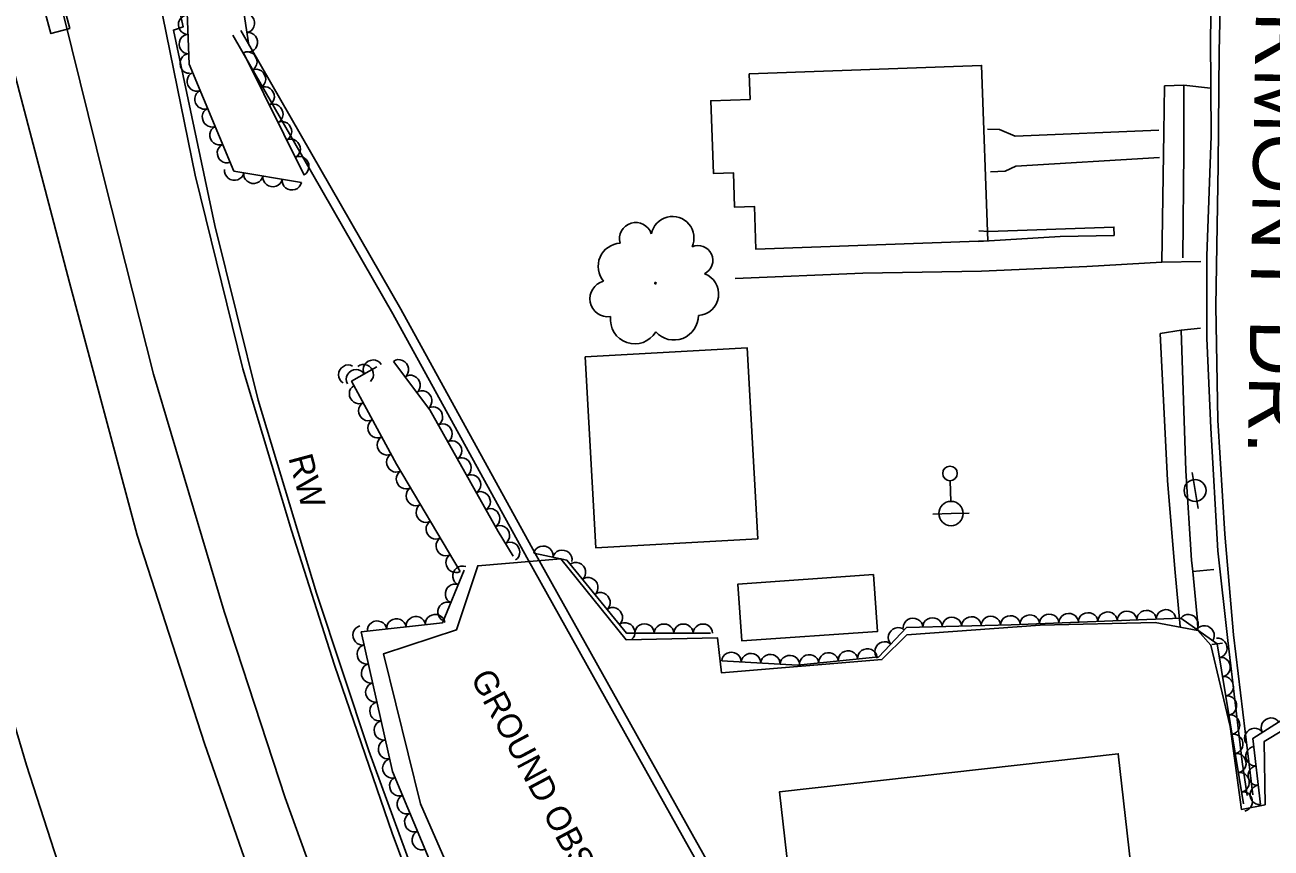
# Model space of a CAD drawing. Extents: x 1722896 to 1754269, y 648279 to 666297.
# Drawn here: x 1725732.9 to 1725989, y 658280.2 to 658449.4 of the extents above; entities that cross this region are included whole.
import ezdxf

# ---------------------------------------------------------------- set-up
doc = ezdxf.new("R2010")
doc.units = 0
for name, color, linetype in [('DESIGN - CENTERLINE - Proposed Text', 7, 'Continuous'), ('DESIGN - SCRATCH - User 1', 7, 'Continuous'), ('DESIGN - SHEET - Linework', 7, 'Continuous'), ('SURVEY - CENTERLINE - Preliminary', 7, 'Continuous'), ('SURVEY - CENTERLINE - Preliminary Text', 7, 'Continuous'), ('SURVEY - DRAINAGE - Natural Features', 7, 'Continuous'), ('SURVEY - DTM - Breaklines', 7, 'Continuous'), ('SURVEY - VEGETATION - Features with Text', 7, 'Continuous')]:
    doc.layers.add(name, color=color, linetype=linetype)

msp = doc.modelspace()

# ---------------------------------------------------------------- linework, layer by layer
at = {"layer": 'DESIGN - CENTERLINE - Proposed Text'}
for points in [[(1725881.71, 658439.31), (1725929.49, 658441.04), (1725930.79, 658404.98), (1725883.09, 658403.26), (1725882.78, 658412.06), (1725878.73, 658411.91), (1725878.48, 658419), (1725874.37, 658418.85), (1725873.83, 658433.78), (1725881.9, 658434.07)], [(1725848.04, 658381.14), (1725850.21, 658341.92), (1725883.5, 658343.76), (1725881.34, 658382.98)], [(1725907.26, 658336.4), (1725879.42, 658334.44), (1725880.24, 658322.74), (1725908.09, 658324.7)], [(1725960.48, 658273.59), (1725890.87, 658265.74), (1725887.94, 658291.71), (1725957.55, 658299.55)]]:
    msp.add_lwpolyline(points, close=True, dxfattribs=at)
for points in [[(1725930.7, 658427.93), (1725933.13, 658427.9), (1725936.37, 658426.47), (1725965.92, 658427.71)], [(1725931.32, 658419.15), (1725934.31, 658419.33), (1725936.52, 658420.36), (1725966.06, 658422.09)], [(1725928.76, 658404.86), (1725945.64, 658405.85), (1725956.69, 658406.09), (1725956.66, 658407.83), (1725930.88, 658406.92), (1725928.93, 658407.02)]]:
    msp.add_lwpolyline(points, dxfattribs=at)
at = {"layer": 'DESIGN - SCRATCH - User 1'}
for points in [[(1725761.4, 658467.28), (1725765.4, 658448.96), (1725763.4, 658448.3), (1725771.89, 658408.15), (1725780.81, 658372.22), (1725792.83, 658332.59), (1725803.6, 658300.14), (1725818.67, 658258.91), (1725826.1, 658239.35), (1725837, 658213.83), (1725846.54, 658192.42), (1725847.52, 658189.7), (1725858.78, 658172.36)], [(1725758.31, 658465.65), (1725767.87, 658418.5), (1725777.71, 658378.66), (1725787.7, 658345.44), (1725796.51, 658317.74), (1725808.33, 658283.27), (1725823.17, 658243.53), (1725837.78, 658209.76), (1725846.58, 658189.51), (1725860.1, 658168.36), (1725864.73, 658156.43), (1725875.24, 658135.16), (1725887.07, 658113.55), (1725887.06, 658113.58)], [(1725777.26, 658448.21), (1725810.17, 658390.95), (1725837.69, 658340.83), (1725869.98, 658283.07), (1725902.6, 658224.96), (1725979.52, 658249.17), (1726030.3, 658267.54), (1726046.14, 658273.66)], [(1725775.6, 658447.25), (1725808.5, 658390.01), (1725836.01, 658339.9), (1725868.31, 658282.13), (1725901.69, 658222.66), (1725980.14, 658247.35), (1726030.97, 658265.74), (1726046.83, 658271.87)]]:
    msp.add_lwpolyline(points, dxfattribs=at)
at = {"layer": 'SURVEY - CENTERLINE - Preliminary'}
msp.add_lwpolyline([(1725826.1, 658261.97), (1725814.17, 658289.24), (1725806.58, 658320.07), (1725821.61, 658325.06), (1725825.94, 658338.22), (1725843.02, 658339.64), (1725856.42, 658323.01), (1725875.2, 658323.42), (1725876.02, 658316.21), (1725908.98, 658318.92), (1725914.09, 658324), (1725941.52, 658325.98), (1725965.13, 658326.54), (1725973.93, 658324.88), (1725976.56, 658321.87), (1725980.56, 658305.16), (1725982.87, 658288.14), (1725987.71, 658289.07), (1725987.56, 658302.09), (1725999.12, 658309.06)], dxfattribs=at)
at = {"layer": 'SURVEY - CENTERLINE - Preliminary Text'}
for points in [[(1725960.54, 658525.9), (1725967.06, 658522.91), (1725971.95, 658519.01), (1725975.19, 658513.04), (1725975.76, 658504.77), (1725975.17, 658494.35), (1725976.4, 658472.97), (1725976.8, 658460.53), (1725976.48, 658446.82), (1725976.64, 658426.53), (1725975.79, 658401.91), (1725975.74, 658385.01), (1725976.55, 658366.49), (1725978, 658341.24), (1725980.08, 658322.81), (1725983.03, 658297.93), (1725984.02, 658290.98)], [(1725964.77, 658526.93), (1725969.25, 658524.04), (1725973.62, 658519.8), (1725976.3, 658514.53), (1725977.24, 658508.91), (1725977.21, 658500.44), (1725977.99, 658479.13), (1725978.8, 658464.85), (1725978.27, 658443.9), (1725978.11, 658420.51), (1725977.59, 658391.59), (1725978.02, 658368.16), (1725979.44, 658344.7), (1725981.23, 658323.98), (1725984.08, 658300.18), (1725985.21, 658291.1)], [(1725740.88, 658451.17), (1725749.23, 658417.36), (1725759.3, 658377.59), (1725773.84, 658328.77), (1725786.4, 658290.52), (1725798.39, 658257.34), (1725811.95, 658223.36), (1725829.15, 658184.7), (1725849.12, 658146.06), (1725866.65, 658113.51), (1725870.9, 658106.37), (1725886.77, 658079.76), (1725906.88, 658046.98), (1725929.07, 658012.18), (1725949.42, 657981.01), (1725974.15, 657945.66), (1725987.91, 657925.98)], [(1725728.56, 658447.81), (1725742.03, 658396.4), (1725755.99, 658344.47), (1725769.83, 658301.66), (1725785.08, 658257.76), (1725797.24, 658226.46), (1725813.21, 658189.44), (1725827.81, 658159.55), (1725841.52, 658133.46), (1725858.59, 658102.14), (1725877.62, 658070.17), (1725898.01, 658037.72), (1725919.63, 658004.36), (1725944.46, 657966.35), (1725962.93, 657938.54), (1725984.62, 657906.49), (1726009.61, 657869.26), (1726031.1, 657837.04), (1726039.67, 657824.5)], [(1725694.64, 658438.12), (1725708.86, 658382.32), (1725721.28, 658337.29), (1725733.22, 658297.22), (1725746.79, 658255.19), (1725763.27, 658206.89), (1725779.17, 658163.29), (1725797.5, 658116.34), (1725814.1, 658076.3), (1725831.28, 658037.27), (1725849.62, 657996.47), (1725866.77, 657961.24), (1725884.6, 657924.6), (1725901.88, 657889.77), (1725917.72, 657859.16), (1725939.3, 657817.48)], [(1725967.03, 658436.82), (1725966.91, 658427.23), (1725966.5, 658400.59)], [(1725967.03, 658436.82), (1725971.06, 658436.98), (1725976.5, 658436.39)], [(1725970.85, 658401.51), (1725971.04, 658423.43), (1725971.06, 658436.98)], [(1725878.87, 658397.28), (1725905.1, 658398.37), (1725929.47, 658398.77), (1725951.07, 658399.74), (1725966.5, 658400.59), (1725974.54, 658400.71)], [(1725974.44, 658387.01), (1725970.5, 658386.64), (1725966.15, 658385.96)], [(1725970.5, 658386.64), (1725971.43, 658357.75), (1725972.64, 658339.38), (1725972.86, 658337.05)], [(1725966.15, 658385.96), (1725967.68, 658355.75), (1725969.21, 658337.59)], [(1725969.21, 658337.59), (1725970.29, 658325.7)], [(1725977.2, 658337.44), (1725972.86, 658337.05)], [(1725972.86, 658337.05), (1725973.81, 658326.96), (1725973.93, 658324.88)], [(1725978.97, 658322.32), (1725976.81, 658322.05)]]:
    msp.add_lwpolyline(points, dxfattribs=at)
at = {"layer": 'SURVEY - DRAINAGE - Natural Features'}
msp.add_lwpolyline([(1725736.94, 658452.42), (1725740.8, 658453.47), (1725742.12, 658448.65), (1725738.26, 658447.6), (1725736.94, 658452.42)], dxfattribs=at)
at = {"layer": 'SURVEY - DTM - Breaklines'}
for p, q in [((1725973.34, 658353.67), (1725972.73, 658357.37)), ((1725923.02, 658355.69), (1725923.13, 658351.44)), ((1725973.34, 658353.67), (1725973.95, 658349.97)), ((1725923.2, 658348.94), (1725919.45, 658348.84)), ((1725923.2, 658348.94), (1725926.95, 658349.04))]:
    msp.add_line(p, q, dxfattribs=at)
for centre, radius in [((1725922.98, 658357.19), 1.5), ((1725973.34, 658353.67), 2.25), ((1725923.2, 658348.94), 2.5)]:
    msp.add_circle(centre, radius, dxfattribs=at)
at = {"layer": 'SURVEY - VEGETATION - Features with Text'}
for points in [[(1725771.54, 658474.84), (1725777.28, 658456.07), (1725778.89, 658445.2)], [(1725789.71, 658416.98), (1725775.84, 658419.34), (1725766.65, 658441.28), (1725765.87, 658460.83), (1725763.56, 658470.33)], [(1725777.81, 658443.66), (1725790.29, 658418.51)], [(1725822.34, 658337.04), (1725809.26, 658359.1), (1725800.03, 658376.12), (1725805.2, 658379.06)], [(1725808.61, 658380.22), (1725816.08, 658370.25), (1725830.12, 658345.27), (1725833.22, 658340.21)], [(1725837.47, 658340.79), (1725844.26, 658339.33), (1725856.48, 658324.36), (1725873.75, 658324.34)], [(1725983.32, 658245.89), (1725987.67, 658217.94), (1725986.8, 658202.68), (1725970.1, 658180.06), (1725958.46, 658158.92), (1725953.85, 658147.87), (1725941.77, 658147.79), (1725937.33, 658160.13), (1725942.01, 658169.52), (1725928.69, 658196.68), (1725907.2, 658206.86), (1725874.43, 658219.96), (1725855.82, 658227.75), (1725831.66, 658254.1), (1725821.95, 658263.66), (1725808.43, 658295.92), (1725802.02, 658324.62), (1725818.71, 658326.5), (1725823.19, 658337.33)], [(1725876.09, 658318.64), (1725891.65, 658317.8), (1725908.39, 658319.5), (1725914.05, 658325.49), (1725935.56, 658326.06), (1725970.4, 658327.42)], [(1725970.4, 658327.42), (1725977.9, 658322.17), (1725983.32, 658289.29)], [(1725986.79, 658289.11), (1725985.24, 658302.72), (1725998.03, 658310.82), (1726010.6, 658299.85), (1726014.4, 658286.66), (1726021.58, 658281.2), (1726041.39, 658282.8), (1726061.55, 658284.93), (1726069.29, 658287.57), (1726078.04, 658282.72), (1726095.58, 658274.08)]]:
    msp.add_lwpolyline(points, dxfattribs=at)
msp.add_circle((1725862.46, 658396.29), 0.155, dxfattribs=at)
for centre, radius, start, end in [((1725865.96, 658405.59), 4.42, 335.4562, 168.8759), ((1725858.42, 658405.4), 3.36, 18.0748, 195.394), ((1725855.46, 658399.75), 4.77, 93.3619, 220.2076), ((1725871.22, 658400.98), 3.04, 295.4355, 114.1811), ((1725871.02, 658394.07), 4.43, 273.3193, 70.1083), ((1725852.68, 658393.08), 3.7, 103.5208, 278.5211), ((1725858.21, 658388.83), 5.01, 173.2679, 329.1064), ((1725866.24, 658389.66), 5.05, 222.3721, 359.8963)]:
    msp.add_arc(centre, radius, start, end, dxfattribs=at)
for centre, major_axis in [((1725766.33, 658449.42), (-0.08, 2)), ((1725778.21, 658449.76), (0.29, -1.98)), ((1725778.8, 658445.81), (0.29, -1.98)), ((1725766.49, 658445.42), (-0.08, 2)), ((1725766.65, 658441.43), (-0.08, 2)), ((1725778.7, 658441.87), (0.89, -1.79)), ((1725780.48, 658438.29), (0.89, -1.79)), ((1725768.14, 658437.73), (-0.77, 1.84)), ((1725769.69, 658434.04), (-0.77, 1.84)), ((1725782.26, 658434.7), (0.89, -1.79)), ((1725784.04, 658431.12), (0.89, -1.79)), ((1725771.23, 658430.35), (-0.77, 1.84)), ((1725772.78, 658426.66), (-0.77, 1.84)), ((1725785.81, 658427.54), (0.89, -1.79)), ((1725787.59, 658423.95), (0.89, -1.79)), ((1725774.32, 658422.97), (-0.77, 1.84)), ((1725789.37, 658420.37), (0.89, -1.79)), ((1725775.91, 658419.33), (-1.97, 0.34)), ((1725779.85, 658418.66), (-1.97, 0.34)), ((1725783.79, 658417.99), (-1.97, 0.34)), ((1725787.74, 658417.32), (-1.97, 0.34)), ((1725799.26, 658377.52), (0.98, 1.74)), ((1725802.6, 658377.64), (1.28, -1.53)), ((1725804.37, 658378.59), (1.74, 0.99)), ((1725809.81, 658378.62), (1.2, -1.6)), ((1725800.89, 658376.61), (1.74, 0.99)), ((1725812.21, 658375.42), (1.2, -1.6)), ((1725801.47, 658373.47), (-0.95, 1.76)), ((1725814.6, 658372.22), (1.2, -1.6)), ((1725803.37, 658369.96), (-0.95, 1.76)), ((1725816.83, 658368.91), (0.98, -1.74)), ((1725805.28, 658366.44), (-0.95, 1.76)), ((1725818.79, 658365.42), (0.98, -1.74)), ((1725807.19, 658362.93), (-0.95, 1.76)), ((1725820.75, 658361.93), (0.98, -1.74)), ((1725809.1, 658359.41), (-0.95, 1.76)), ((1725822.71, 658358.45), (0.98, -1.74)), ((1725811.12, 658355.96), (-1.02, 1.72)), ((1725824.67, 658354.96), (0.98, -1.74)), ((1725813.16, 658352.52), (-1.02, 1.72)), ((1725826.63, 658351.47), (0.98, -1.74)), ((1725815.2, 658349.08), (-1.02, 1.72)), ((1725828.59, 658347.99), (0.98, -1.74)), ((1725817.24, 658345.64), (-1.02, 1.72)), ((1725830.58, 658344.52), (1.04, -1.71)), ((1725819.28, 658342.2), (-1.02, 1.72)), ((1725832.67, 658341.1), (1.04, -1.71)), ((1725821.32, 658338.76), (-1.02, 1.72)), ((1725839.43, 658340.37), (1.96, -0.42)), ((1725843.34, 658339.53), (1.96, -0.42)), ((1725822.71, 658336.17), (0.76, 1.85)), ((1725846.19, 658336.96), (1.26, -1.55)), ((1725848.72, 658333.86), (1.26, -1.55)), ((1725821.18, 658332.47), (0.76, 1.85)), ((1725851.25, 658330.76), (1.26, -1.55)), ((1725819.65, 658328.78), (0.76, 1.85)), ((1725813.21, 658325.88), (1.99, 0.22)), ((1725817.19, 658326.33), (1.99, 0.22)), ((1725853.78, 658327.67), (1.26, -1.55)), ((1725923.39, 658325.74), (2, 0.05)), ((1725927.39, 658325.85), (2, 0.05)), ((1725931.39, 658325.95), (2, 0.05)), ((1725935.39, 658326.06), (2, 0.05)), ((1725939.38, 658326.21), (2, 0.08)), ((1725943.38, 658326.37), (2, 0.08)), ((1725947.38, 658326.52), (2, 0.08)), ((1725951.37, 658326.68), (2, 0.08)), ((1725955.37, 658326.83), (2, 0.08)), ((1725959.37, 658326.99), (2, 0.08)), ((1725963.36, 658327.15), (2, 0.08)), ((1725967.36, 658327.3), (2, 0.08)), ((1725972.04, 658326.27), (1.64, -1.15)), ((1725802.18, 658323.9), (-0.44, 1.95)), ((1725805.26, 658324.98), (1.99, 0.22)), ((1725809.24, 658325.43), (1.99, 0.22)), ((1725856.31, 658324.57), (1.26, -1.55)), ((1725860.21, 658324.36), (2, 0)), ((1725864.21, 658324.35), (2, 0)), ((1725868.21, 658324.35), (2, 0)), ((1725872.21, 658324.35), (2, 0)), ((1725912.23, 658323.56), (1.37, 1.45)), ((1725915.39, 658325.53), (2, 0.05)), ((1725919.39, 658325.63), (2, 0.05)), ((1725975.32, 658323.98), (1.64, -1.15)), ((1725909.48, 658320.65), (1.37, 1.45)), ((1725978.04, 658321.33), (0.33, -1.97)), ((1725803.05, 658320), (-0.44, 1.95)), ((1725878.08, 658318.53), (2, -0.11)), ((1725882.08, 658318.31), (2, -0.11)), ((1725886.07, 658318.1), (2, -0.11)), ((1725894.05, 658318.04), (1.99, 0.2)), ((1725898.03, 658318.45), (1.99, 0.2)), ((1725902.01, 658318.85), (1.99, 0.2)), ((1725905.99, 658319.26), (1.99, 0.2)), ((1725803.92, 658316.09), (-0.44, 1.95)), ((1725890.07, 658317.88), (2, -0.11)), ((1725978.69, 658317.39), (0.33, -1.97)), ((1725979.34, 658313.44), (0.33, -1.97)), ((1725804.8, 658312.19), (-0.44, 1.95)), ((1725805.67, 658308.29), (-0.44, 1.95)), ((1725979.99, 658309.49), (0.33, -1.97)), ((1725980.64, 658305.55), (0.33, -1.97)), ((1725988.87, 658305.02), (1.69, 1.07)), ((1725806.54, 658304.38), (-0.44, 1.95)), ((1725985.49, 658302.88), (1.69, 1.07)), ((1725807.41, 658300.48), (-0.44, 1.95)), ((1725981.29, 658301.6), (0.33, -1.97)), ((1725981.94, 658297.65), (0.33, -1.97)), ((1725985.66, 658299.04), (-0.23, 1.99)), ((1725808.29, 658296.57), (-0.44, 1.95)), ((1725986.11, 658295.07), (-0.23, 1.99)), ((1725809.72, 658292.85), (-0.77, 1.84)), ((1725982.6, 658293.71), (0.33, -1.97)), ((1725983.25, 658289.76), (0.33, -1.97)), ((1725986.56, 658291.09), (-0.23, 1.99)), ((1725811.26, 658289.16), (-0.77, 1.84)), ((1725812.81, 658285.47), (-0.77, 1.84)), ((1725814.36, 658281.78), (-0.77, 1.84))]:
    msp.add_ellipse(centre, major_axis=major_axis, ratio=0.940188, start_param=0, end_param=3.141593, dxfattribs=at)

# ---------------------------------------------------------------- texts
at = {"layer": 'DESIGN - SCRATCH - User 1'}
msp.add_text('RW', height=5, rotation=285.0486, dxfattribs=at).set_placement((1725786.99, 658360.42))
at = {"layer": 'DESIGN - SHEET - Linework'}
msp.add_text('FAIRMONT DR.', height=12, rotation=268.9437, dxfattribs=at).set_placement((1725986.32, 658477.11))
at = {"layer": 'SURVEY - CENTERLINE - Preliminary'}
msp.add_text('GROUND OBSCURED', height=5, rotation=298.0439, dxfattribs=at).set_placement((1725824.37, 658315.24))

doc.saveas('drawing.dxf')
